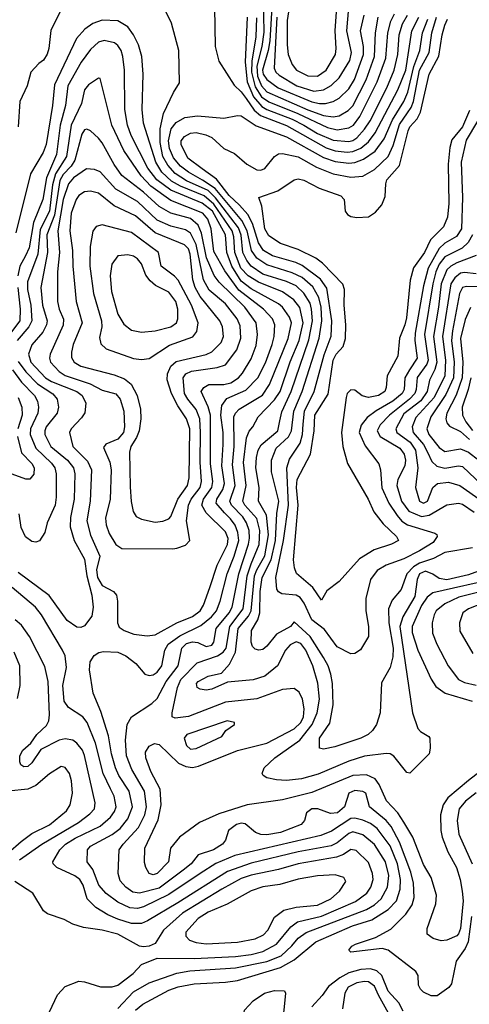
# Model space of a CAD drawing. Extents: x 997028 to 1115134, y 536408 to 618974.
# Tile 340 of 473: x 1048543 to 1050839, y 587677 to 592702. Entities that reach past the tile are written whole.
import ezdxf

# ---------------------------------------------------------------- set-up
doc = ezdxf.new("R2010")
doc.units = 0

msp = doc.modelspace()

# ---------------------------------------------------------------- linework, layer by layer
at = {"layer": '0CON10XD'}
for points in [[(1050065, 592414.8), (1050108.6, 592445), (1050156.2, 592525), (1050160.2, 592555), (1050154, 592645), (1050165.9, 592815), (1050214.6, 592925.4), (1050271.4, 593005), (1050290.5, 593075), (1050275, 593102.2), (1050245, 593119.6), (1050155, 593098.9), (1050101.2, 593075), (1049968.7, 592985), (1049945, 592954.3), (1049927.7, 592915), (1049923.5, 592786.5), (1049908.7, 592698.7), (1049908.6, 592575), (1049914.7, 592525), (1049934.4, 592474.4), (1049956.2, 592445), (1050015, 592416.5), (1050065, 592414.8)], [(1049785.3, 592895), (1049790.9, 592639.1), (1049779.6, 592565), (1049754.1, 592465), (1049757.2, 592415), (1049777.7, 592365), (1049805, 592335.1), (1050015, 592242.8), (1050095, 592214), (1050145, 592207)], [(1049834.2, 592824.2), (1049820.2, 592595), (1049812.1, 592545), (1049783.3, 592445), (1049787.4, 592425), (1049805, 592396.7), (1049863.8, 592355), (1050035, 592283.6), (1050075, 592274.3)], [(1049538.8, 592765), (1049541.2, 592565), (1049560.7, 592490.7), (1049637.8, 592367.8), (1049675, 592334.7), (1049700.1, 592300.1)], [(1050045, 592337), (1050095, 592343.8), (1050133.7, 592366.3), (1050174.6, 592405.4), (1050230, 592495), (1050238.6, 592535), (1050214.6, 592645), (1050228.4, 592805)], [(1048755.8, 592754.2), (1048702.6, 592647.4), (1048692.5, 592555), (1048683.6, 592526.4), (1048665, 592496.2), (1048640.5, 592479.5), (1048600, 592435), (1048581.2, 592365), (1048543.8, 592285), (1048536, 592155)], [(1050904.7, 589895.3), (1050835, 589869.4), (1050725, 589844.4), (1050685, 589850.8), (1050652.9, 589872.9), (1050615, 589888.7), (1050585, 589874.7), (1050573.2, 589845), (1050560.5, 589759.5), (1050500.4, 589655), (1050485.1, 589604.9), (1050549.5, 589165), (1050575.7, 589085.7), (1050589.5, 589069.5), (1050632.5, 589045), (1050637.5, 589035), (1050640, 588985), (1050633.6, 588956.4), (1050535, 588856.7), (1050520.5, 588860.5), (1050454.5, 588944.5), (1050435, 588955.7), (1050415, 588957.8), (1050305, 588944.3), (1050225, 588918.3), (1050067.3, 588852.7), (1049982.3, 588827.7), (1049905, 588820), (1049855, 588822.3), (1049805, 588833.5), (1049786.2, 588845), (1049781.2, 588855), (1049792, 588885), (1049845.6, 588935), (1049974.1, 589025.9), (1050036.5, 589105), (1050063, 589165), (1050074.8, 589235), (1050066.1, 589316.1), (1050039.6, 589405), (1050004.2, 589485), (1049979.2, 589519.2), (1049955, 589528), (1049925, 589512.3), (1049900.8, 589485), (1049859.6, 589405), (1049795, 589351.3), (1049735, 589333.6), (1049605, 589321.5), (1049524.7, 589285.3), (1049495, 589280.8), (1049465.4, 589285.4), (1049450, 589295), (1049446.7, 589315), (1049455, 589325.3), (1049505, 589352.8), (1049573.4, 589366.6), (1049615, 589412.9), (1049645.8, 589474.2), (1049659.6, 589595), (1049712, 589658), (1049724.9, 589685), (1049742.9, 589865), (1049753.9, 589895), (1049795, 589965.9), (1049813.9, 590073.9), (1049804.3, 590174.3), (1049762.2, 590245), (1049766.3, 590315), (1049749.2, 590415), (1049752, 590468), (1049760.6, 590505), (1049776.8, 590533.2), (1049861.9, 590605), (1049872.6, 590655), (1049881.4, 590701.4), (1049929.1, 590805), (1050020.6, 591069.4), (1050038.5, 591165), (1050034.3, 591225), (1050026, 591255), (1049995, 591306.6), (1049955, 591344.5), (1049905, 591367.1), (1049785, 591404.6), (1049725, 591444.5), (1049702.9, 591472.9), (1049682.7, 591515), (1049673.5, 591603.5), (1049660.3, 591639.7), (1049543.6, 591793.6), (1049505, 591830.1), (1049395, 591880), (1049338.1, 591918.1), (1049299.6, 591959.6), (1049274.9, 592005), (1049261.1, 592075), (1049261.1, 592145), (1049277.1, 592222.9), (1049328.7, 592331.3), (1049359.3, 592380.7), (1049356.7, 592545), (1049318.8, 592685), (1049284.1, 592754.1)], [(1050880.5, 592185), (1050823.1, 592086.9), (1050798.6, 591975), (1050803.8, 591795), (1050800.2, 591635), (1050774.3, 591595.7), (1050715, 591561.4), (1050684.7, 591535.3), (1050630.1, 591435), (1050605.7, 591345), (1050562.9, 591102.9), (1050561, 591065), (1050572.5, 590975), (1050533.7, 590916.3), (1050509.6, 590875), (1050506.6, 590815), (1050497.1, 590795), (1050448.7, 590755), (1050363.3, 590706.7), (1050317.8, 590672.2), (1050286.7, 590633.3), (1050276.1, 590595), (1050307.9, 590527.9), (1050376.9, 590435), (1050385.3, 590405), (1050392.8, 590312.8), (1050427.9, 590235), (1050471.6, 590171.6), (1050495, 590144), (1050523.8, 590123.8), (1050662.7, 590082.7), (1050674, 590075), (1050675.8, 590065), (1050654.6, 590035), (1050585, 589991.3), (1050505, 589950.6), (1050415, 589919.4), (1050368.8, 589891.2), (1050334.7, 589845), (1050311.8, 589748.2), (1050311.8, 589685), (1050324.6, 589605), (1050324.4, 589555), (1050283, 589487), (1050255, 589468.5), (1050235, 589466.5), (1050165, 589502.5), (1050099.7, 589589.7), (1050035, 589640.2), (1049995.8, 589725), (1049975, 589753), (1049954.8, 589764.8), (1049881.8, 589771.8), (1049865, 589782.5), (1049856.8, 589796.8), (1049851.7, 589855), (1049890, 590045), (1049916, 590225), (1049906.8, 590415), (1049921, 590459), (1049975, 590541.8), (1049987, 590585), (1049991.5, 590638.5), (1049998.6, 590705), (1050047.1, 590805), (1050097.8, 590992.2), (1050133.2, 591086.8), (1050137.3, 591165), (1050112.2, 591332.2), (1050078.8, 591378.8), (1049985, 591447.6), (1049952.8, 591462.8), (1049835, 591496.6), (1049787.7, 591525), (1049763.5, 591563.5), (1049732.6, 591662.6), (1049707.6, 591707.6), (1049666.5, 591756.5), (1049613.5, 591805), (1049549.1, 591889.1), (1049475, 591941.6), (1049401.3, 591995), (1049367.7, 592065), (1049368.4, 592085), (1049385, 592106.8), (1049415, 592123.4), (1049445, 592126.5), (1049494.3, 592115), (1049525, 592100.5), (1049585, 592045.9), (1049639.9, 592019.9), (1049702.9, 591965), (1049755, 591936.5), (1049775, 591934.5), (1049795, 591942.5), (1049845.3, 592004.7), (1049865, 592017.3), (1049885, 592019.6), (1049965, 592001.9), (1050059.5, 591949.5), (1050145, 591915.9), (1050235, 591898), (1050295, 591904.2), (1050355, 591937.7), (1050424.3, 592005), (1050450.4, 592059.6), (1050482.4, 592167.6), (1050523, 592227), (1050542.5, 592255), (1050554.2, 592285.8), (1050585.7, 592445), (1050634.5, 592535.5), (1050648.8, 592635), (1050672.2, 592715)], [(1049704.5, 592715), (1049694, 592485), (1049705.6, 592385), (1049738.1, 592308.1), (1049779.2, 592259.2), (1049805, 592243.8), (1049935.2, 592195.2), (1049995, 592164.4), (1050065, 592121.3), (1050145, 592086.8), (1050225, 592080.9), (1050245, 592085.5), (1050265, 592100), (1050305, 592144.3), (1050333.3, 592186.7), (1050418.2, 592355), (1050456.1, 592445), (1050474.3, 592525), (1050480.9, 592625), (1050499, 592681), (1050524.1, 592725.9)], [(1049700.1, 592300.1), (1049740.5, 592240.5), (1049772.7, 592212.7), (1049905, 592163.3), (1050108.3, 592048.3), (1050155, 592032.4), (1050215, 592027.2), (1050245, 592030), (1050285, 592047), (1050325, 592079.2), (1050359.4, 592125), (1050475, 592345.3), (1050514.7, 592445.3), (1050545.2, 592645), (1050581.4, 592715)], [(1049752.5, 592712.5), (1049748.4, 592615), (1049729.1, 592490.9), (1049726.8, 592435), (1049745, 592360.2), (1049778.6, 592308.6), (1049815, 592283.6), (1049964.1, 592224.1), (1050115, 592152.1), (1050165, 592139.6), (1050225, 592150.4), (1050248.3, 592165), (1050281.1, 592208.9), (1050368.6, 592385), (1050413.4, 592506.6), (1050423.5, 592635), (1050438.3, 592695), (1050457.7, 592732.3)], [(1049856, 592715), (1049842.5, 592455), (1049851.4, 592435), (1049869.2, 592419.2), (1049958.2, 592365), (1050045, 592337)], [(1050075, 592274.3), (1050105, 592274.8), (1050145, 592284.4), (1050175, 592301.2), (1050225, 592350.3), (1050253.3, 592396.7), (1050299, 592525), (1050299.2, 592565), (1050283.6, 592645), (1050302.4, 592725)], [(1050145, 592207), (1050175, 592211.9), (1050221.3, 592238.7), (1050245, 592263.1), (1050312.2, 592395), (1050355.1, 592515), (1050359.5, 592635), (1050374.8, 592715)], [(1050894.6, 588865), (1050835, 588819.3), (1050728.9, 588731.1), (1050705.2, 588694.8), (1050692.4, 588645), (1050693.3, 588565), (1050700.5, 588530.5), (1050729.1, 588455), (1050773.8, 588375), (1050793.1, 588315), (1050803.3, 588255), (1050807.6, 588205), (1050794.2, 588065), (1050785, 588036.7), (1050775, 588026.9), (1050725, 588005.4), (1050695, 588001.8), (1050655, 588012.5), (1050624.4, 588035), (1050624.4, 588065), (1050669.1, 588190.9), (1050671.8, 588235), (1050645.4, 588325), (1050605, 588390.6), (1050550.5, 588530.5), (1050505, 588607.1), (1050474, 588654), (1050416, 588716), (1050379.8, 588799.8), (1050358.2, 588828.2), (1050315, 588848.4), (1050245, 588845.9), (1050035, 588759), (1049885, 588721.2), (1049705, 588696.2), (1049560.8, 588649.2), (1049461.5, 588605), (1049360.2, 588529.8), (1049312.7, 588475), (1049303.6, 588405), (1049245, 588345.5), (1049225, 588337.5), (1049205, 588345.7), (1049187.1, 588375), (1049181.1, 588401.1), (1049182.7, 588475), (1049250.3, 588619.7), (1049265.6, 588695), (1049261.4, 588775), (1049213.7, 588865), (1049187.2, 588935), (1049185.4, 588965), (1049205, 588994.4), (1049231.1, 589008.9), (1049255, 589003.8), (1049355, 588908.9), (1049391, 588891), (1049425, 588886.8), (1049457, 588893), (1049655, 588972.9), (1049805, 589010.4), (1049945, 589083), (1049979.7, 589115), (1049992.3, 589145), (1049995.5, 589185.5), (1049988.4, 589235), (1049970.8, 589270.7), (1049945, 589289.1), (1049885, 589283.9), (1049755, 589235.7), (1049595, 589218.9), (1049405, 589145.9), (1049337.5, 589137.5), (1049322.5, 589145), (1049321.5, 589165), (1049348.4, 589295), (1049366.6, 589335), (1049449.9, 589420.1), (1049554.3, 589455.7), (1049582.5, 589475), (1049597.3, 589495), (1049616.9, 589605), (1049683.8, 589695), (1049705.7, 589865), (1049726, 589925), (1049765.9, 590024.1), (1049770.4, 590095), (1049755, 590156.9), (1049693.3, 590225), (1049683.4, 590245), (1049699.4, 590325), (1049686.9, 590443.1), (1049701.6, 590568.4), (1049715, 590602.9), (1049734.6, 590625.4), (1049761.8, 590675), (1049845, 590761.9), (1049873.2, 590805), (1049924.3, 590955.7), (1049970.8, 591065), (1049990.5, 591155), (1049973.2, 591233.2), (1049943.6, 591273.6), (1049885, 591313.2), (1049762.1, 591362.1), (1049709.5, 591395), (1049673.1, 591435), (1049642.6, 591515), (1049637.1, 591595), (1049628.5, 591625), (1049535, 591761.6), (1049485, 591802.9), (1049365, 591852.4), (1049319.2, 591879.2), (1049270, 591925), (1049237.8, 591975), (1049175.3, 592175), (1049168.4, 592245), (1049173.4, 592425), (1049166.7, 592515), (1049150, 592575), (1049124.7, 592625), (1049095, 592665.4), (1049045, 592696.3), (1048965, 592700.5), (1048916.6, 592683.4), (1048875.2, 592654.8), (1048834.2, 592605.8), (1048720.3, 592369.7), (1048710.8, 592265), (1048678.1, 592065), (1048662.5, 592025), (1048598.2, 591915), (1048524.1, 591615)], [(1050855, 590007.3), (1050715, 589982.5), (1050656.6, 589953.4), (1050585, 589929.5), (1050555, 589910.7), (1050519.8, 589875), (1050490.8, 589795), (1050445, 589739.4), (1050426.7, 589695), (1050428.1, 589625), (1050450.3, 589495), (1050448.5, 589451.5), (1050435, 589396.9), (1050391.5, 589318.5), (1050383.8, 589165), (1050365, 589105.8), (1050344.5, 589075), (1050323.1, 589055), (1050285.8, 589035), (1050152.2, 588992.2), (1050095, 588979.2), (1050074.3, 588984.3), (1050073.9, 589035), (1050127.1, 589112.9), (1050144.4, 589205.6), (1050140, 589315), (1050131.6, 589361.6), (1050118.1, 589405), (1050095, 589446.6), (1050026, 589555), (1049945, 589630), (1049925.8, 589605), (1049854, 589566), (1049805, 589504.5), (1049785, 589488.2), (1049765, 589484.5), (1049745, 589489.4), (1049732.7, 589502.7), (1049724.6, 589525), (1049726.6, 589585), (1049759.6, 589640.4), (1049770, 589675), (1049771.1, 589785), (1049781.3, 589855), (1049827.5, 589945), (1049848.9, 590045), (1049857.3, 590182.7), (1049867, 590245), (1049829.1, 590395), (1049829.3, 590455), (1049853.8, 590515), (1049916, 590574), (1049931.9, 590605), (1049943, 590705), (1049985.1, 590805), (1050072.1, 591077.9), (1050086.4, 591165), (1050083, 591235), (1050071.5, 591285), (1050039.8, 591339.8), (1049985, 591386.9), (1049935, 591411.2), (1049805, 591451.4), (1049755, 591485.9), (1049727.7, 591525), (1049705.2, 591625.2), (1049677.8, 591677.8), (1049541.6, 591841.6), (1049476.5, 591883.5), (1049405, 591923.5), (1049365, 591955.8), (1049328.1, 591998.1), (1049309.1, 592045), (1049302.5, 592085), (1049317.4, 592145), (1049342.2, 592177.8), (1049387.1, 592202.9), (1049451.1, 592211.1), (1049585, 592200), (1049655, 592213.6), (1049675, 592212.1), (1049750.8, 592160.8), (1049905, 592104.5), (1050095, 591998.7), (1050155, 591978.1), (1050225, 591970.6), (1050255, 591973.8), (1050299.8, 591990.2), (1050359.1, 592030.9), (1050404.9, 592095.1), (1050448, 592192), (1050505, 592284.2), (1050525, 592332.8), (1050556.6, 592463.4), (1050586.4, 592545), (1050601.1, 592635), (1050627.4, 592705)], [(1050278.9, 589951.1), (1050174.7, 589835.3), (1050112, 589788), (1050085, 589740), (1050040.9, 589805), (1049956.6, 589876.6), (1049946.4, 589905), (1049942.2, 589945), (1049965.8, 590225), (1049956.4, 590315), (1049960.9, 590355), (1050028.6, 590485), (1050046.6, 590603.4), (1050051.3, 590685), (1050118.3, 590791.7), (1050144.8, 590965), (1050160.2, 590995), (1050195.2, 591034.8), (1050207.5, 591075), (1050209.1, 591145), (1050200.3, 591245), (1050202.2, 591325), (1050193.2, 591353.2), (1050089.3, 591459.3), (1050055.9, 591485.9), (1049965, 591530), (1049875, 591560.7), (1049815, 591598.9), (1049795.2, 591635), (1049780.4, 591750.4), (1049764, 591795), (1049861.2, 591828.8), (1049945, 591884.5), (1049965, 591890.9), (1049995, 591883.8), (1050073.1, 591843.1), (1050182.7, 591802.7), (1050200, 591785), (1050206, 591725), (1050217.9, 591707.9), (1050235, 591698.6), (1050265, 591693.1), (1050325, 591695.6), (1050360.1, 591719.9), (1050392.1, 591757.9), (1050409.4, 591800.6), (1050412.5, 591865), (1050418.8, 591885), (1050482.4, 591957.6), (1050527.2, 592135), (1050536.2, 592155), (1050573.7, 592196.3), (1050590.1, 592229.9), (1050634.8, 592425), (1050684.3, 592515.7), (1050700.2, 592625), (1050715, 592674.4), (1050728.7, 592705)], [(1050850.2, 588125), (1050833.8, 587996.2), (1050818.1, 587961.8), (1050771.8, 587898.2), (1050748.2, 587781.8), (1050735, 587764), (1050675, 587720), (1050645, 587721.2), (1050605, 587740), (1050590, 587755), (1050580, 587775), (1050578, 587825), (1050566, 587845), (1050425, 587953.1), (1050395, 587962.5), (1050235, 587944.2), (1050223.6, 587953.6), (1050240, 587975), (1050257.5, 587985), (1050360.9, 588019.1), (1050439.4, 588060.6), (1050515, 588137.7), (1050547.6, 588185), (1050558.3, 588221.7), (1050554.8, 588295), (1050541.1, 588351.1), (1050483.7, 588505), (1050441.1, 588585), (1050414.9, 588614.9), (1050330.4, 588685), (1050311.4, 588755), (1050295, 588762.9), (1050255, 588767.9), (1050224.6, 588755), (1050202.4, 588685), (1050166.1, 588655), (1050130.6, 588650.6), (1050066.7, 588675), (1050035, 588674.5), (1050007.5, 588655), (1049998.1, 588615), (1049980, 588595), (1049875.6, 588555), (1049805, 588542), (1049775, 588544), (1049747.3, 588555), (1049695, 588598.8), (1049675, 588601.9), (1049650.6, 588595), (1049609.5, 588565), (1049593.5, 588515), (1049579.5, 588495), (1049532.5, 588465), (1049455, 588440.9), (1049418.2, 588395), (1049378.7, 588361.3), (1049255, 588270.9), (1049155, 588245.2), (1049120.3, 588250.3), (1049086.1, 588275), (1049057, 588307), (1049046.7, 588345), (1049051.3, 588465), (1049071.2, 588495), (1049150.6, 588579.4), (1049183, 588645), (1049191.7, 588685), (1049181.5, 588765), (1049115.6, 588875), (1049089, 588945), (1049084.3, 589025.7), (1049091.8, 589105), (1049114.7, 589145.3), (1049217.9, 589212.1), (1049245, 589237.7), (1049291.2, 589325), (1049351.9, 589405), (1049371.9, 589495), (1049395, 589519.5), (1049425, 589527.5), (1049453.2, 589523.2), (1049495, 589504.3), (1049525, 589510.3), (1049534.8, 589525.2), (1049546.3, 589595), (1049613.2, 589675), (1049628.1, 589705), (1049662.1, 589875), (1049711.8, 590025), (1049717.1, 590057.1), (1049714.5, 590095), (1049702.2, 590135), (1049682.4, 590165), (1049624.7, 590224.7), (1049617.1, 590245), (1049643.3, 590325), (1049630.5, 590430.5), (1049639.2, 590525), (1049637.7, 590675), (1049644.8, 590695.1), (1049663.4, 590715), (1049783.4, 590786.6), (1049819.8, 590840.2), (1049913.8, 591075), (1049931.2, 591155), (1049920.9, 591185), (1049885.7, 591235), (1049865, 591253.1), (1049725, 591328.6), (1049675, 591368.5), (1049626.1, 591445), (1049601.9, 591515), (1049593.6, 591605), (1049528.2, 591725), (1049475, 591765.3), (1049315, 591833.2), (1049243.5, 591885), (1049198.3, 591945), (1049112.2, 592112.2), (1049094.1, 592165), (1049080, 592245), (1049078.5, 592445), (1049070.4, 592515), (1049060.8, 592545), (1049045, 592571.2), (1049028.1, 592585), (1048975, 592596.5), (1048945, 592587.2), (1048905, 592550.4), (1048857.4, 592485), (1048789.6, 592365), (1048777.7, 592265), (1048750, 592165), (1048731.2, 592015), (1048679.7, 591895), (1048660.7, 591785), (1048613.4, 591666.6), (1048591.4, 591538.6), (1048573.1, 591496.9)], [(1049135, 587647.5), (1049171.6, 587678.4), (1049305, 587750.2), (1049353, 587767), (1049435, 587782.7), (1049595, 587789.6), (1049655, 587799.1), (1049875, 587865.1), (1049944.9, 587905.1), (1050055, 587996.7), (1050242.7, 588077.3), (1050341.1, 588108.9), (1050425, 588161.5), (1050467.8, 588205), (1050487.1, 588265), (1050487.6, 588315), (1050472.9, 588395), (1050435, 588486.9), (1050368.4, 588575), (1050335, 588600.2), (1050295, 588617.9), (1050255, 588627.5), (1050235, 588625.5), (1050135, 588561.6), (1050081.9, 588538.1), (1049642.7, 588437.3), (1049544.6, 588395.4), (1049465.1, 588344.9), (1049305, 588237.5), (1049175, 588174.8), (1049145, 588165.9), (1049105, 588169.4), (1049045, 588198.1), (1048985, 588243.2), (1048947.7, 588285), (1048916.2, 588366.2), (1048887.9, 588405), (1048889.6, 588465), (1048904.8, 588485.2), (1049015.1, 588544.9), (1049055.8, 588575), (1049095.4, 588624.6), (1049120.2, 588685), (1049103.1, 588765), (1049050, 588845), (1049031.9, 588885), (1049012.7, 588955), (1048997, 589047), (1048957.8, 589172.2), (1048918.9, 589265), (1048899.3, 589385), (1048903.6, 589425), (1048923.2, 589456.8), (1048947.6, 589472.4), (1048971.7, 589478.3), (1049045, 589474.5), (1049085, 589455.5), (1049137, 589417), (1049182.1, 589362.1), (1049205, 589356.2), (1049225, 589359.3), (1049245, 589371.8), (1049269.8, 589405), (1049284.2, 589485), (1049302.1, 589515), (1049361.5, 589558.5), (1049468.9, 589611.1), (1049523.6, 589655), (1049548.9, 589685), (1049567.7, 589735), (1049602.7, 589875), (1049638.9, 589965), (1049661.7, 590045), (1049657.4, 590085), (1049643, 590123), (1049620.5, 590155), (1049589, 590185), (1049546, 590235), (1049550, 590255), (1049581.4, 590305), (1049589.1, 590335), (1049575.4, 590425.4), (1049582.9, 590535), (1049582.6, 590595), (1049570.9, 590685), (1049576, 590734), (1049601.2, 590768.8), (1049699, 590811), (1049759.8, 590875), (1049798.4, 590951.6), (1049832.4, 591045), (1049842.7, 591085), (1049846.2, 591145), (1049834.7, 591175), (1049787.9, 591225), (1049662.8, 591322.8), (1049590.1, 591420.1), (1049535, 591519.5), (1049520.3, 591635), (1049503.3, 591685), (1049479, 591715), (1049315, 591779.4), (1049212.6, 591852.6), (1049163.1, 591905), (1049074.8, 592035), (1049014.3, 592165), (1048955, 592402.5), (1048945, 592403.3), (1048895, 592370), (1048873.8, 592345), (1048858.8, 592275), (1048806, 592165), (1048782.9, 592005), (1048726, 591915), (1048710.5, 591859.5), (1048694.9, 591725), (1048647.6, 591632.4), (1048635.2, 591505.2), (1048584, 591365), (1048583.3, 591325), (1048601, 591245), (1048605.5, 591165), (1048590.5, 591135), (1048530, 591065)], [(1050840.2, 592239.8), (1050805, 592156.1), (1050750.4, 592089.6), (1050739.7, 592050.3), (1050730.6, 591965), (1050735.6, 591765), (1050727.6, 591695), (1050707.5, 591645), (1050640.5, 591579.5), (1050610.9, 591515), (1050553.6, 591436.4), (1050537.5, 591372.5), (1050519, 591181), (1050510.6, 591145), (1050482.6, 591077.4), (1050473.6, 590985), (1050419.6, 590885), (1050415.4, 590825), (1050408.2, 590805), (1050375, 590784.3), (1050324.2, 590774.2), (1050292.1, 590782.1), (1050255, 590811.5), (1050235, 590813.5), (1050216.4, 590795), (1050210.4, 590775), (1050187.5, 590595), (1050194.2, 590525), (1050217.3, 590437.3), (1050322.5, 590255), (1050351.6, 590191.6), (1050399.4, 590129.4), (1050468.1, 590065), (1050478, 590045), (1050442, 590025), (1050352.8, 589997.2), (1050278.9, 589951.1)], [(1049195, 589557.5), (1049235, 589562.6), (1049346.2, 589623.8), (1049425, 589656.7), (1049464.2, 589685), (1049481.4, 589715), (1049515, 589804.4), (1049551.5, 589918.5), (1049605, 590023.6), (1049607.8, 590055), (1049595, 590089.1), (1049495.7, 590185.7), (1049473.8, 590225), (1049481.6, 590255), (1049523.7, 590315), (1049529.3, 590345), (1049518.2, 590435), (1049517.4, 590685), (1049506.6, 590726.6), (1049470.7, 590805), (1049483.9, 590826.1), (1049510, 590840), (1049585, 590840.8), (1049620.8, 590849.2), (1049661.4, 590875), (1049681.1, 590898.9), (1049725, 590971.8), (1049750.9, 591039.1), (1049758.4, 591095), (1049750.6, 591155), (1049693.2, 591235), (1049562.6, 591362.6), (1049536.5, 591396.5), (1049497, 591487), (1049472.4, 591612.4), (1049454.1, 591654.1), (1049415, 591687.2), (1049315.8, 591715.8), (1049255, 591749.4), (1049175, 591822.9), (1049065, 591906.6), (1049025, 591963.1), (1048965, 592073.6), (1048945, 592097.3), (1048904.4, 592135), (1048885.7, 592144.3), (1048875, 592140.5), (1048861, 592119), (1048824.6, 591985), (1048806, 591955), (1048765, 591911.9), (1048748.4, 591881.6), (1048720.5, 591705), (1048681.8, 591605), (1048685.4, 591515), (1048651.3, 591335), (1048660.2, 591245), (1048682.9, 591165), (1048681, 591145), (1048661.4, 591108.6), (1048605, 591042.7), (1048588.4, 590995), (1048600, 590955), (1048675.2, 590875), (1048706.5, 590856.5), (1048835.4, 590805.4), (1048862, 590785), (1048880.8, 590745), (1048875.9, 590695.9), (1048859.6, 590670.4), (1048806.5, 590615), (1048798.2, 590595), (1048815.3, 590525), (1048889.3, 590449.3), (1048909.2, 590405), (1048903.6, 590245), (1048887, 590145), (1048905, 590071.9), (1048951.9, 589965), (1048936.3, 589895), (1048940.3, 589855), (1048965, 589814.1), (1049022.5, 589785), (1049036.9, 589765), (1049042.2, 589735), (1049042.2, 589625), (1049051.5, 589601.5), (1049077.5, 589585), (1049126.9, 589566.9), (1049195, 589557.5)], [(1049325, 590001.6), (1049345, 590004.6), (1049389.6, 590020.4), (1049412.5, 590045), (1049395.7, 590145.7), (1049404.8, 590225), (1049418.7, 590255), (1049464.5, 590315), (1049472.6, 590345), (1049465.1, 590445), (1049467.5, 590595), (1049462.6, 590665), (1049445, 590713.5), (1049402.2, 590765), (1049385.5, 590795), (1049377.8, 590875), (1049392.5, 590895), (1049421.4, 590908.6), (1049552.1, 590927.9), (1049595, 590941.5), (1049651.9, 591018.1), (1049673.2, 591076.8), (1049669.4, 591139.4), (1049654.3, 591175), (1049595, 591252), (1049511.3, 591321.3), (1049482.4, 591375), (1049445.1, 591555.1), (1049415, 591613.1), (1049389.5, 591629.5), (1049315, 591649), (1049245, 591679.7), (1049145, 591774.8), (1049035, 591837), (1048955, 591926.1), (1048925, 591938.7), (1048885, 591941.6), (1048818.9, 591895), (1048792.3, 591865), (1048765, 591785.5), (1048737.7, 591625), (1048746.5, 591515), (1048737.1, 591415), (1048736.7, 591265), (1048744.8, 591225), (1048766.4, 591173.6), (1048765.8, 591144.2), (1048698.6, 590995), (1048694.7, 590975), (1048700.3, 590955), (1048745, 590906.9), (1048776, 590886), (1048903.8, 590843.8), (1048965, 590811.1), (1049035, 590792.5), (1049056.7, 590765), (1049074.3, 590705), (1049079.4, 590625), (1049073, 590595), (1049045, 590562.5), (1048983, 590537), (1048971.7, 590518.3), (1049003.9, 590445), (1049010.6, 590405), (1049006, 590255), (1048981.8, 590158.2), (1048985.2, 590125), (1049000.7, 590080.7), (1049035, 590023.5), (1049065, 590003.8), (1049325, 590001.6)], [(1049235, 590138.8), (1049275, 590143.8), (1049305, 590154.4), (1049315, 590166.9), (1049350.7, 590255), (1049401, 590325), (1049409.4, 590365), (1049411.4, 590615), (1049395, 590666.2), (1049351.5, 590731.5), (1049318.7, 590795), (1049296.5, 590865), (1049297.4, 590895), (1049315.8, 590934.2), (1049342.6, 590957.4), (1049495, 590993), (1049525, 591006.8), (1049571.6, 591055), (1049584.7, 591085), (1049578.6, 591135), (1049565.3, 591165), (1049465, 591290), (1049439.7, 591335), (1049428.3, 591375), (1049413.3, 591505), (1049405, 591533.2), (1049385, 591553.8), (1049355.3, 591564.7), (1049235, 591614.8), (1049135, 591701.1), (1049025, 591752), (1048945, 591817.9), (1048905, 591826.8), (1048875, 591824.7), (1048845, 591805.3), (1048831.6, 591785), (1048806.4, 591715), (1048799.3, 591625), (1048813.4, 591525), (1048814.8, 591445), (1048831.7, 591265), (1048862.4, 591155), (1048815.7, 591045), (1048807.3, 591005), (1048808.6, 590978.6), (1048822, 590955), (1048855, 590934.4), (1049025, 590890.5), (1049079.2, 590869.2), (1049112.1, 590842.1), (1049142.5, 590785), (1049161, 590715), (1049162.3, 590665), (1049153.3, 590605), (1049139.5, 590570.5), (1049110.4, 590525), (1049103.4, 590495), (1049107.9, 590317.9), (1049113, 590243), (1049123.3, 590193.3), (1049137.8, 590167.8), (1049165, 590152.7), (1049235, 590138.8)], [(1049165, 590968.8), (1049205, 590973.5), (1049307.8, 591042.2), (1049426.7, 591083.3), (1049448.7, 591111.3), (1049454.7, 591155), (1049420.2, 591245), (1049352.7, 591372.7), (1049334, 591394), (1049265.5, 591445), (1049252.9, 591515), (1049115, 591616.9), (1048965, 591655.5), (1048933.8, 591646.2), (1048916.5, 591623.5), (1048902.7, 591545), (1048900.8, 591445), (1048919.8, 591305), (1048961, 591165), (1048962.1, 591135), (1048951.1, 591081.1), (1048958.1, 591048.1), (1048985, 591022.7), (1049125, 590974.1), (1049165, 590968.8)], [(1050855.6, 591604.4), (1050833.8, 591566.2), (1050802.8, 591537.2), (1050715, 591492.8), (1050685.1, 591455), (1050668.2, 591415), (1050653.2, 591355), (1050610.5, 591095), (1050629.9, 590965), (1050622.4, 590945), (1050572.9, 590877.1), (1050568.8, 590815), (1050561.9, 590795), (1050534.6, 590765.4), (1050431.2, 590685), (1050384.3, 590635), (1050368.1, 590605), (1050384.7, 590575), (1050484.6, 590515), (1050506.7, 590485), (1050513.3, 590455), (1050510.2, 590425), (1050474.8, 590355.2), (1050468.7, 590325), (1050493.2, 590245), (1050530.8, 590195), (1050595, 590166.8), (1050635, 590173.1), (1050725, 590226.8), (1050785, 590235.7), (1050805, 590229.5), (1050865, 590189.8)], [(1049165, 591108), (1049235, 591114.7), (1049315, 591134.3), (1049344.7, 591155), (1049351.7, 591175), (1049351.3, 591225), (1049341, 591265), (1049305, 591312.2), (1049236.3, 591346.3), (1049209.2, 591369.2), (1049188, 591398), (1049165, 591456.4), (1049145, 591482.5), (1049125, 591495.3), (1049095, 591501.8), (1049045, 591496.5), (1049013.4, 591455), (1049004.7, 591395), (1049011.7, 591315), (1049045, 591199.4), (1049075, 591147.8), (1049115, 591117.7), (1049165, 591108)], [(1048573.1, 591496.9), (1048544.8, 591445), (1048534.1, 591395.9)], [(1050875, 591498.4), (1050775, 591462.4), (1050744.7, 591445.3), (1050725, 591425.2), (1050695.3, 591355), (1050682.8, 591235), (1050657.3, 591085), (1050673.8, 590955), (1050663.6, 590916.4), (1050636.6, 590863.4), (1050623.8, 590805), (1050592, 590758), (1050505, 590691.7), (1050463.9, 590615), (1050470, 590595), (1050536.8, 590546.8), (1050565.1, 590505), (1050577.1, 590415), (1050564.7, 590315), (1050585, 590244.7), (1050605, 590235.3), (1050626, 590245), (1050653.2, 590315), (1050676.9, 590335), (1050732.9, 590342.9), (1050790.5, 590325), (1050904.4, 590244.4)], [(1050875, 591405.2), (1050815, 591412.6), (1050795, 591408.5), (1050765.1, 591384.9), (1050745, 591353.8), (1050703, 591085), (1050717.3, 590965), (1050714.3, 590885), (1050659.4, 590775), (1050567.1, 590672.9), (1050547.3, 590625), (1050553.2, 590595), (1050605.5, 590535), (1050625.8, 590495.8), (1050647.8, 590447.8), (1050673.4, 590423.4), (1050715, 590413.3), (1050785, 590426.1), (1050805, 590422.3), (1050935, 590298.7)], [(1048533.1, 591335), (1048545.7, 591225), (1048543.3, 591165), (1048476.7, 591075)], [(1051005, 591336), (1050825, 591340.2), (1050805, 591335.3), (1050788.6, 591305), (1050754.2, 591115), (1050747.8, 591065), (1050762, 590955), (1050759.1, 590875), (1050719.8, 590789.8), (1050643.4, 590675), (1050623.1, 590615), (1050633.2, 590585), (1050685, 590519.2), (1050715, 590499.5), (1050795, 590512), (1050835, 590495.7), (1050888.1, 590455)], [(1050845, 591233.9), (1050818.1, 591171.9), (1050794.1, 591075.9), (1050806, 590955), (1050803.6, 590875), (1050773, 590787), (1050724, 590695), (1050719.7, 590665), (1050724.2, 590644.2), (1050737.4, 590627.4), (1050795, 590601.6), (1050840.5, 590560.5)], [(1048535, 590958.8), (1048573.9, 590905), (1048635, 590844.8), (1048713.3, 590793.3), (1048735.2, 590765.2), (1048741.8, 590725), (1048734.2, 590695), (1048679, 590625), (1048670.9, 590605), (1048672.3, 590585), (1048703.1, 590525), (1048787.1, 590455), (1048818.9, 590415), (1048824.8, 590385), (1048822, 590255), (1048802.2, 590162.2), (1048801.7, 590115), (1048821.1, 590045), (1048875, 589949.2), (1048886.2, 589865), (1048911.8, 589765), (1048917.9, 589705), (1048911, 589659), (1048875, 589608.2), (1048855, 589600.4), (1048835, 589602.9), (1048785, 589636.2), (1048693.5, 589763.5), (1048535, 589880.9)], [(1048505.8, 590915.8), (1048552.8, 590852.8), (1048618.6, 590785), (1048634.3, 590755), (1048639, 590725), (1048635.2, 590695), (1048597.9, 590615), (1048596.6, 590585), (1048626, 590515), (1048705, 590440), (1048722.3, 590415), (1048729.8, 590385), (1048730, 590265), (1048724.2, 590225), (1048683.6, 590135), (1048672.5, 590085), (1048645, 590043.3), (1048625, 590036.2), (1048605, 590038.8), (1048573.1, 590063.1), (1048550.5, 590110.5), (1048539.8, 590180.2)], [(1050846.8, 590875), (1050834.1, 590815), (1050802.9, 590725), (1050804.3, 590685), (1050820.9, 590650.9), (1050855.2, 590605.2)], [(1048536, 590775), (1048554, 590725), (1048555.2, 590685), (1048533.1, 590615)], [(1048532, 590575), (1048552.1, 590492.1), (1048605, 590437.7), (1048617.1, 590415), (1048616.2, 590383.8), (1048595, 590357.8), (1048575, 590357.3), (1048467.2, 590397.2)], [(1050985, 589852.8), (1050653.1, 589776.9), (1050625, 589754.7), (1050595, 589712.5), (1050548.3, 589605), (1050548, 589575), (1050576.6, 589485), (1050645, 589336.9), (1050669.1, 589299.1), (1050715.6, 589265.6), (1050854.3, 589225)], [(1049045, 587655.8), (1049125, 587740.7), (1049205, 587786.4), (1049345, 587836.7), (1049412.5, 587847.5), (1049646.1, 587863.9), (1049805, 587896.7), (1049877.9, 587925), (1049933.3, 587976.7), (1049965.6, 588014.4), (1050006.8, 588043.2), (1050315, 588161.8), (1050355.8, 588185), (1050388.7, 588215), (1050421.3, 588275), (1050428.8, 588335), (1050412.2, 588405), (1050355, 588493.7), (1050295, 588542.5), (1050245, 588557.9), (1050225, 588549.4), (1050165, 588501), (1050134.1, 588485.9), (1049965, 588455.8), (1049725, 588397.9), (1049604.6, 588355), (1049350.8, 588195), (1049196.7, 588103.3), (1049165, 588090.4), (1049115, 588089.6), (1049045, 588111.6), (1048993.6, 588133.6), (1048931.4, 588171.4), (1048887.5, 588215), (1048867.4, 588285), (1048850, 588315), (1048825, 588333.1), (1048732.2, 588375), (1048713.5, 588395), (1048712.7, 588405), (1048747.8, 588465), (1048776.5, 588495), (1048826, 588525), (1048955, 588586.5), (1049007.7, 588632.3), (1049028, 588662), (1049035.2, 588685), (1049025, 588739.2), (1049007.8, 588777.8), (1048968.9, 588855), (1048930.6, 589010.6), (1048888.1, 589115), (1048865, 589145.3), (1048792.1, 589192.1), (1048770.3, 589225), (1048763.9, 589305), (1048783.2, 589396.8), (1048775.2, 589455.2), (1048762.7, 589485), (1048654.5, 589664.5), (1048623.9, 589703.9), (1048504.6, 589805)], [(1050984.8, 589804.8), (1050785.5, 589755), (1050715, 589721), (1050670.6, 589685), (1050659.2, 589665), (1050649.7, 589625), (1050651.7, 589571.8), (1050672.8, 589515), (1050731.6, 589405), (1050784.5, 589335), (1050815, 589320), (1050875, 589306.1)], [(1050914.3, 589725.7), (1050835.6, 589695), (1050806.4, 589675), (1050789.2, 589625), (1050791.7, 589581.7), (1050857.9, 589467.9)], [(1048541.8, 588415), (1048656.8, 588495), (1048843.2, 588605), (1048901.2, 588648.8), (1048925.4, 588675), (1048929.3, 588705), (1048875, 588947.5), (1048864.1, 588975), (1048835, 589010.9), (1048814.7, 589024.7), (1048775, 589032.3), (1048745, 589026.2), (1048651.8, 588978.2), (1048605, 588910), (1048585, 588891.9), (1048565, 588890), (1048549.4, 588899.4), (1048543.3, 588915), (1048544, 588946), (1048558.9, 588975), (1048600, 589010), (1048630.9, 589055), (1048680.1, 589099.9), (1048692.7, 589125), (1048695.8, 589155), (1048688.5, 589325), (1048671.3, 589401.3), (1048593.9, 589555), (1048551.8, 589611.8), (1048520.4, 589640.4)], [(1048531.4, 589238.6), (1048545.5, 589305), (1048544.7, 589405), (1048515.3, 589475)], [(1049415, 588980.4), (1049445, 588983.2), (1049575.7, 589045), (1049596.7, 589075), (1049640, 589105), (1049640, 589115), (1049602.5, 589125), (1049396.9, 589055), (1049382.6, 589035), (1049395, 588998.9), (1049415, 588980.4)], [(1048485, 588451.3), (1048551.2, 588508.8), (1048605, 588549.3), (1048695, 588593.8), (1048781.8, 588665), (1048801.3, 588695), (1048812.5, 588755), (1048807.1, 588817.1), (1048797.1, 588855), (1048775, 588886.2), (1048755, 588891.1), (1048695, 588853.8), (1048625.2, 588794.8), (1048585, 588775.8), (1048484.7, 588765.3)], [(1050875, 588757), (1050819.5, 588715), (1050787.8, 588675), (1050777, 588615), (1050785.6, 588545), (1050854.5, 588395)], [(1048668.8, 587581.2), (1048737.1, 587725), (1048775, 587768.6), (1048845, 587795.6), (1048875, 587792.7), (1048956.5, 587766.5), (1049015, 587767.1), (1049044.1, 587775.9), (1049123.2, 587835), (1049165, 587881.4), (1049245, 587912.2), (1049435, 587911.6), (1049645, 587921.7), (1049725, 587931.3), (1049785, 587946.5), (1049855, 587985.2), (1049928, 588072), (1049962.4, 588097.6), (1050085, 588126.6), (1050258, 588202), (1050315.3, 588245), (1050335.8, 588275), (1050348, 588315), (1050344.3, 588345), (1050325, 588401.5), (1050262.2, 588462.2), (1050235, 588466.9), (1050197.3, 588442.7), (1050161.4, 588428.6), (1049965, 588394.8), (1049865, 588366.2), (1049725, 588336.1), (1049675, 588318.8), (1049575.3, 588265), (1049375, 588141.9), (1049278.1, 588055), (1049235, 587988.6), (1049205, 587974.2), (1049175, 587970), (1049155, 587974.4), (1049045, 588035.2), (1048965, 588055.7), (1048869.4, 588069.4), (1048815, 588086.5), (1048770.8, 588110.8), (1048685, 588140), (1048664.7, 588154.7), (1048610.5, 588245), (1048519.1, 588305)], [(1049495, 587986.5), (1049655, 587994.3), (1049745, 588011.9), (1049788.3, 588031.7), (1049810.3, 588055), (1049845, 588122.7), (1049892, 588158), (1049955, 588173.7), (1050065, 588182.8), (1050132.3, 588215), (1050177.3, 588255), (1050209.2, 588305), (1050198, 588325), (1050155, 588338.1), (1050065, 588333.8), (1049965, 588316.6), (1049871.2, 588288.8), (1049785, 588277.5), (1049725, 588256.2), (1049602.1, 588187.9), (1049505, 588147.1), (1049454, 588115), (1049391.8, 588045), (1049391.2, 588025), (1049411.1, 588005), (1049445, 587992.3), (1049495, 587986.5)], [(1050502.3, 587642.3), (1050480, 587685), (1050424.9, 587744.9), (1050393.2, 587825), (1050367.6, 587847.6), (1050335, 587858.7), (1050285, 587855.5), (1050225, 587838.1), (1050178, 587812), (1050121.1, 587768.9), (1050088.3, 587721.7), (1050034.6, 587665)], [(1050435, 587616.5), (1050374.9, 587724.9), (1050355, 587769.8), (1050325, 587791.9), (1050305, 587794.2), (1050265, 587786.5), (1050221.6, 587765), (1050204.3, 587735), (1050191, 587655)], [(1049745, 587503.8), (1049730, 587505), (1049730, 587555), (1049723, 587563), (1049713.3, 587603.3), (1049690, 587635), (1049691.7, 587648.3), (1049735, 587696), (1049793.3, 587735), (1049845, 587748.6), (1049896, 587746), (1049900, 587735), (1049892.8, 587647.2), (1049887, 587613), (1049875, 587586.2), (1049855, 587572), (1049761.7, 587548.3), (1049750, 587535), (1049750, 587505), (1049745, 587503.8)]]:
    msp.add_lwpolyline(points, dxfattribs=at)

doc.saveas('drawing.dxf')
